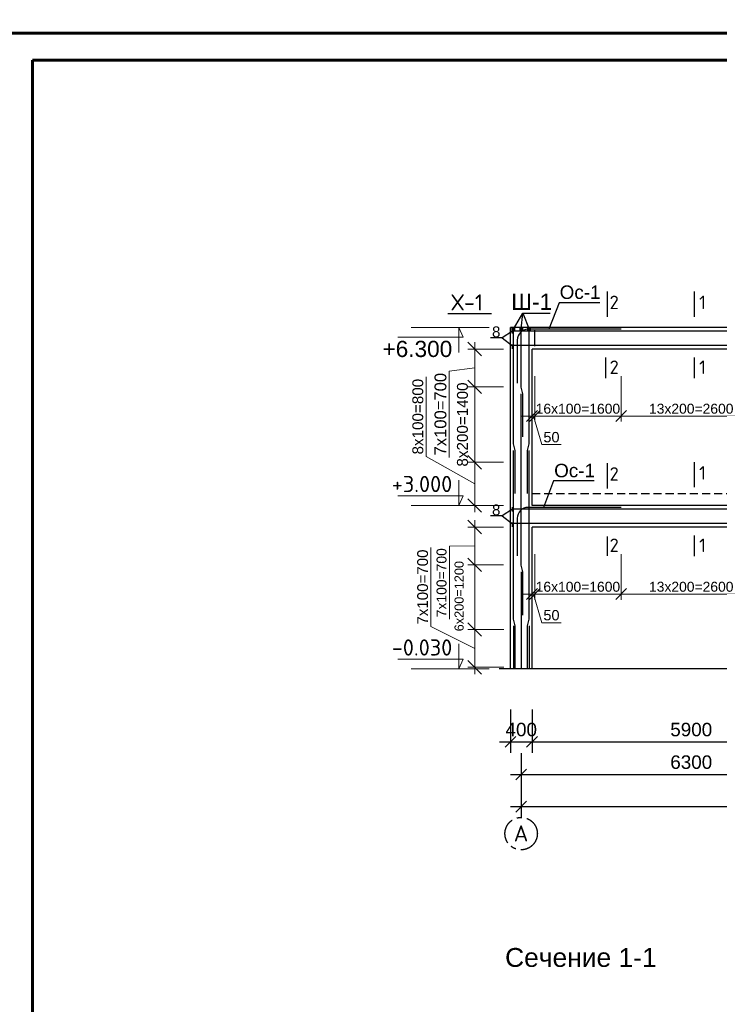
# Model space of a CAD drawing. Header units: millimetres. Extents: x 2063114 to 14983986, y -126020516 to 213791.
# Tile 521 of 656: x 2322155 to 2335119, y -485691 to -467441. Entities that reach past the tile are written whole.
import ezdxf

# ---------------------------------------------------------------- set-up
doc = ezdxf.new("R2010")
doc.units = ezdxf.units.MM
for name, pattern in [('ACAD_ISO04W100', [30, 24, -3, 0, -3]), ('ACAD_ISO10W100', [18, 12, -3, 0, -3]), ('осевая', [50.8, 31.75, -6.35, 6.35, -6.35]), ('штриховая', [0.75, 0.5, -0.25])]:
    doc.linetypes.add(name, pattern=pattern)
doc.layers.get('Defpoints').update_dxf_attribs({"color": 6, "lineweight": 35})
for name, color, linetype, lineweight in [('.', 7, 'Continuous', 15), ('оси', 22, 'ACAD_ISO04W100', 13), ('РАЗМЕР АР', 150, 'Continuous', 20)]:
    doc.layers.add(name, color=color, linetype=linetype, lineweight=lineweight)
doc.layers.add('_print', color=6, linetype='Continuous', lineweight=60, plot=False)
doc.layers.add('пунктир', color=1, linetype='ACAD_ISO10W100')
doc.styles.add('seviyorum', font='times.ttf')
doc.styles.get("Standard").update_dxf_attribs({"font": 'arial.ttf'})
doc.styles.add('СПДС', font='isocpeur.ttf')
doc.dimstyles.new('1-100', dxfattribs={"dimtxt": 300, "dimasz": 250, "dimexe": 130, "dimexo": 130, "dimgap": 50, "dimtad": 1, "dimdec": 0, "dimtxsty": 'seviyorum', "dimblk": 'OBLIQUE', "dimcen": 250, "dimdle": 125, "dimclrd": 256, "dimclre": 256, "dimclrt": 256, "dimadec": 0, "dimazin": 0, "dimtfac": 1, "dimtdec": 0, "dimtmove": 1, "dimatfit": 3, "dimldrblk": 'OBLIQUE', "dimfxl": 200, "dimlwd": -1, "dimlwe": -1, "dimarcsym": 0})
doc.dimstyles.new('STANDARD$0', dxfattribs={"dimtxt": 250, "dimasz": 200, "dimexe": 200, "dimexo": 300, "dimgap": 100, "dimtad": 1, "dimdec": 0, "dimzin": 1, "dimdsep": 46, "dimtxsty": 'Standard', "dimblk1": 'OBLIQUE', "dimblk2": 'OBLIQUE', "dimsah": 1, "dimcen": 2.5, "dimdle": 200, "dimadec": 0, "dimazin": 0, "dimtfac": 1, "dimtdec": 0, "dimtmove": 0, "dimatfit": 3, "dimldrblk": 'OBLIQUE', "dimfxl": 600, "dimfxlon": 1, "dimtolj": 1, "dimtzin": 1, "dimarcsym": 0})

# ---------------------------------------------------------------- blocks, each defined once
blk = doc.blocks.new('*U1592')
at = {"color": 0, "ltscale": 25}
blk.add_lwpolyline([(-59400, 42000), (0, 42000), (0, 0), (-59400, 0)], close=True, dxfattribs=at)
blk = doc.blocks.new('*U1591')
at = {"color": 0, "ltscale": 25}
blk.add_lwpolyline([(-59400, 42000), (0, 42000), (0, 0), (-59400, 0)], close=True, dxfattribs=at)
at = {"color": 0, "lineweight": 60, "ltscale": 25}
blk.add_lwpolyline([(-57400, 41500), (-500, 41500), (-500, 500), (-57400, 500)], close=True, dxfattribs=at)
blk = doc.blocks.new('_Oblique')
at = {"color": 0, "linetype": 'ByBlock', "lineweight": -2}
blk.add_line((-0.5, -0.5), (0.5, 0.5), dxfattribs=at)
blk = doc.blocks.new('*D1790')
at = {"layer": 'Defpoints', "color": 0, "lineweight": 30, "ltscale": 100, "transparency": 16777216}
for p in [(2330587, -474245), (2331249, -474245), (2331249, -475645)]:
    blk.add_point(p, dxfattribs=at)
at = {"layer": 'РАЗМЕР АР', "ltscale": 100, "transparency": 16777216}
for p, q in [((2330587, -475770), (2330587, -474120)), ((2331119, -474245), (2330457, -474245)), ((2331119, -475645), (2330457, -475645))]:
    blk.add_line(p, q, dxfattribs=at)
at = {"layer": 'РАЗМЕР АР', "ltscale": 100, "transparency": 16777216, "xscale": 250, "yscale": 250, "zscale": 250}
for p, rotation in [((2330587, -474245), 90), ((2330587, -475645), 270)]:
    blk.add_blockref('_Oblique', p, dxfattribs=dict(at, rotation=rotation))
at = {"layer": 'РАЗМЕР АР', "ltscale": 100, "transparency": 16777216, "insert": (2330360, -474945), "char_height": 220, "attachment_point": 5, "rotation": 90}
blk.add_mtext('{\\H0.91667x;8х200=1400}', dxfattribs=at)
blk = doc.blocks.new('*D1791')
at = {"layer": 'Defpoints', "color": 0, "lineweight": 30, "ltscale": 100, "transparency": 16777216}
for p in [(2330587, -475645), (2331082, -475645), (2331249, -476445)]:
    blk.add_point(p, dxfattribs=at)
at = {"layer": 'РАЗМЕР АР', "ltscale": 100, "transparency": 16777216}
for p, q in [((2329686, -475538), (2329686, -474060)), ((2330587, -476045), (2329686, -475538)), ((2330587, -476570), (2330587, -475520)), ((2330952, -475645), (2330457, -475645)), ((2331119, -476445), (2330457, -476445))]:
    blk.add_line(p, q, dxfattribs=at)
at = {"layer": 'РАЗМЕР АР', "ltscale": 100, "transparency": 16777216, "xscale": 250, "yscale": 250, "zscale": 250}
for p, rotation in [((2330587, -475645), 90), ((2330587, -476445), 270)]:
    blk.add_blockref('_Oblique', p, dxfattribs=dict(at, rotation=rotation))
at = {"layer": 'РАЗМЕР АР', "ltscale": 100, "transparency": 16777216, "insert": (2329533, -474799), "char_height": 220, "attachment_point": 5, "rotation": 90}
blk.add_mtext('{\\H0.91667x;8x100=800}', dxfattribs=at)
blk = doc.blocks.new('*D1792')
at = {"layer": 'Defpoints', "color": 0, "lineweight": 30, "ltscale": 100, "transparency": 16777216}
for p in [(2330587, -473545), (2331249, -473545), (2331249, -474245)]:
    blk.add_point(p, dxfattribs=at)
at = {"layer": 'РАЗМЕР АР', "ltscale": 100, "transparency": 16777216}
for p, q in [((2331119, -473545), (2330457, -473545)), ((2330587, -474370), (2330587, -473420)), ((2330587, -473895), (2330115, -473953)), ((2330115, -473953), (2330115, -475553)), ((2331119, -474245), (2330457, -474245))]:
    blk.add_line(p, q, dxfattribs=at)
at = {"layer": 'РАЗМЕР АР', "ltscale": 100, "transparency": 16777216, "xscale": 250, "yscale": 250, "zscale": 250}
for p, rotation in [((2330587, -473545), 90), ((2330587, -474245), 270)]:
    blk.add_blockref('_Oblique', p, dxfattribs=dict(at, rotation=rotation))
at = {"layer": 'РАЗМЕР АР', "ltscale": 100, "transparency": 16777216, "insert": (2329953, -474753), "char_height": 220, "attachment_point": 5, "rotation": 90}
blk.add_mtext('7x100=700', dxfattribs=at)
blk = doc.blocks.new('*D1793')
at = {"layer": 'Defpoints', "color": 0, "lineweight": 30, "ltscale": 100, "transparency": 16777216}
for p in [(2330587, -477545), (2331249, -477545), (2331259, -478745)]:
    blk.add_point(p, dxfattribs=at)
at = {"layer": 'РАЗМЕР АР', "ltscale": 100, "transparency": 16777216}
for p, q in [((2331119, -477545), (2330457, -477545)), ((2330587, -478870), (2330587, -477420)), ((2331129, -478745), (2330457, -478745))]:
    blk.add_line(p, q, dxfattribs=at)
at = {"layer": 'РАЗМЕР АР', "ltscale": 100, "transparency": 16777216, "xscale": 250, "yscale": 250, "zscale": 250}
for p, rotation in [((2330587, -477545), 90), ((2330587, -478745), 270)]:
    blk.add_blockref('_Oblique', p, dxfattribs=dict(at, rotation=rotation))
at = {"layer": 'РАЗМЕР АР', "ltscale": 100, "transparency": 16777216, "insert": (2330298, -478126), "char_height": 230, "attachment_point": 5, "rotation": 90}
blk.add_mtext('{\\H0.73333x;6х200=1200}', dxfattribs=at)
blk = doc.blocks.new('*D1794')
at = {"layer": 'Defpoints', "color": 0, "lineweight": 30, "ltscale": 100, "transparency": 16777216}
for p in [(2330587, -476845), (2331249, -476845), (2331249, -477545)]:
    blk.add_point(p, dxfattribs=at)
at = {"layer": 'РАЗМЕР АР', "ltscale": 100, "transparency": 16777216}
for p, q in [((2331119, -476845), (2330457, -476845)), ((2330587, -477670), (2330587, -476720)), ((2330587, -477195), (2330117, -477200)), ((2330117, -477200), (2330117, -478555)), ((2331119, -477545), (2330457, -477545))]:
    blk.add_line(p, q, dxfattribs=at)
at = {"layer": 'РАЗМЕР АР', "ltscale": 100, "transparency": 16777216, "xscale": 250, "yscale": 250, "zscale": 250}
for p, rotation in [((2330587, -476845), 90), ((2330587, -477545), 270)]:
    blk.add_blockref('_Oblique', p, dxfattribs=dict(at, rotation=rotation))
at = {"layer": 'РАЗМЕР АР', "ltscale": 100, "transparency": 16777216, "insert": (2329973, -477877), "char_height": 230, "attachment_point": 5, "rotation": 90}
blk.add_mtext('{\\H0.8x;7х100=700}', dxfattribs=at)
blk = doc.blocks.new('*D1795')
at = {"layer": 'Defpoints', "color": 0, "lineweight": 30, "ltscale": 100, "transparency": 16777216}
for p in [(2331259, -478745), (2330587, -479445), (2331259, -479445)]:
    blk.add_point(p, dxfattribs=at)
at = {"layer": 'РАЗМЕР АР', "ltscale": 100, "transparency": 16777216}
for p, q in [((2329774, -478689), (2329774, -477225)), ((2330587, -478620), (2330587, -479570)), ((2330587, -479095), (2329774, -478689)), ((2331129, -478745), (2330457, -478745)), ((2331129, -479445), (2330457, -479445))]:
    blk.add_line(p, q, dxfattribs=at)
at = {"layer": 'РАЗМЕР АР', "ltscale": 100, "transparency": 16777216, "xscale": 250, "yscale": 250, "zscale": 250}
for p, rotation in [((2330587, -478745), 90), ((2330587, -479445), 270)]:
    blk.add_blockref('_Oblique', p, dxfattribs=dict(at, rotation=rotation))
at = {"layer": 'РАЗМЕР АР', "ltscale": 100, "transparency": 16777216, "insert": (2329622, -477957), "char_height": 200, "attachment_point": 5, "rotation": 90}
blk.add_mtext('7х100=700', dxfattribs=at)
blk = doc.blocks.new('*D1800')
at = {"layer": 'Defpoints', "color": 0, "lineweight": 30, "ltscale": 100, "transparency": 16777216}
for p in [(2333299, -473945), (2335899, -473945), (2335899, -474787)]:
    blk.add_point(p, dxfattribs=at)
at = {"layer": 'РАЗМЕР АР', "ltscale": 100, "transparency": 16777216}
for p, q in [((2333299, -474049), (2333299, -474891)), ((2335899, -474049), (2335899, -474891)), ((2333199, -474787), (2335999, -474787))]:
    blk.add_line(p, q, dxfattribs=at)
at = {"layer": 'РАЗМЕР АР', "ltscale": 100, "transparency": 16777216, "xscale": 200, "yscale": 200, "zscale": 200, "rotation": 180}
blk.add_blockref('_Oblique', (2333299, -474787), dxfattribs=at)
at = {"layer": 'РАЗМЕР АР', "ltscale": 100, "transparency": 16777216, "xscale": 200, "yscale": 200, "zscale": 200}
blk.add_blockref('_Oblique', (2335899, -474787), dxfattribs=at)
at = {"layer": 'РАЗМЕР АР', "ltscale": 100, "transparency": 16777216, "insert": (2334599, -474653), "char_height": 192, "attachment_point": 5}
blk.add_mtext('{\\H0.95833x;13x200=2600}', dxfattribs=at)
blk = doc.blocks.new('*D1801')
at = {"layer": 'Defpoints', "color": 0, "lineweight": 30, "ltscale": 100, "transparency": 16777216}
for p in [(2331699, -473945), (2333299, -473945), (2331699, -474787)]:
    blk.add_point(p, dxfattribs=at)
at = {"layer": 'РАЗМЕР АР', "ltscale": 100, "transparency": 16777216}
for p, q in [((2331699, -474049), (2331699, -474891)), ((2333299, -474049), (2333299, -474891)), ((2333399, -474787), (2331599, -474787))]:
    blk.add_line(p, q, dxfattribs=at)
at = {"layer": 'РАЗМЕР АР', "ltscale": 100, "transparency": 16777216, "xscale": 200, "yscale": 200, "zscale": 200, "rotation": 180}
blk.add_blockref('_Oblique', (2331699, -474787), dxfattribs=at)
at = {"layer": 'РАЗМЕР АР', "ltscale": 100, "transparency": 16777216, "xscale": 200, "yscale": 200, "zscale": 200}
blk.add_blockref('_Oblique', (2333299, -474787), dxfattribs=at)
at = {"layer": 'РАЗМЕР АР', "ltscale": 100, "transparency": 16777216, "insert": (2332499, -474653), "char_height": 192, "attachment_point": 5}
blk.add_mtext('{\\H0.95833x;16x100=1600}', dxfattribs=at)
blk = doc.blocks.new('*D1804')
at = {"layer": 'Defpoints', "color": 0, "lineweight": 30, "ltscale": 100, "transparency": 16777216}
for p in [(2331699, -473945), (2331649, -474435), (2331649, -474787)]:
    blk.add_point(p, dxfattribs=at)
at = {"layer": 'РАЗМЕР АР', "ltscale": 100, "transparency": 16777216}
for p, q in [((2331699, -474049), (2331699, -474891)), ((2331649, -474539), (2331649, -474891)), ((2331649, -474787), (2331449, -474787)), ((2331699, -474787), (2331649, -474787)), ((2331699, -474787), (2331649, -474787)), ((2331674, -474787), (2331831, -475318)), ((2331699, -474787), (2331899, -474787)), ((2331831, -475318), (2332186, -475318))]:
    blk.add_line(p, q, dxfattribs=at)
at = {"layer": 'РАЗМЕР АР', "ltscale": 100, "transparency": 16777216, "xscale": 200, "yscale": 200, "zscale": 200}
blk.add_blockref('_Oblique', (2331649, -474787), dxfattribs=at)
at = {"layer": 'РАЗМЕР АР', "ltscale": 100, "transparency": 16777216, "xscale": 200, "yscale": 200, "zscale": 200, "rotation": 180}
blk.add_blockref('_Oblique', (2331699, -474787), dxfattribs=at)
at = {"layer": 'РАЗМЕР АР', "ltscale": 100, "transparency": 16777216, "insert": (2332009, -475180), "char_height": 192, "attachment_point": 5}
blk.add_mtext('50', dxfattribs=at)
blk = doc.blocks.new('*D1825')
at = {"layer": 'Defpoints', "color": 0, "lineweight": 30, "ltscale": 100, "transparency": 16777216}
for p in [(2333299, -477245), (2335899, -477245), (2335899, -478087)]:
    blk.add_point(p, dxfattribs=at)
at = {"layer": 'РАЗМЕР АР', "ltscale": 100, "transparency": 16777216}
for p, q in [((2333299, -477349), (2333299, -478191)), ((2335899, -477349), (2335899, -478191)), ((2333199, -478087), (2335999, -478087))]:
    blk.add_line(p, q, dxfattribs=at)
at = {"layer": 'РАЗМЕР АР', "ltscale": 100, "transparency": 16777216, "xscale": 200, "yscale": 200, "zscale": 200, "rotation": 180}
blk.add_blockref('_Oblique', (2333299, -478087), dxfattribs=at)
at = {"layer": 'РАЗМЕР АР', "ltscale": 100, "transparency": 16777216, "xscale": 200, "yscale": 200, "zscale": 200}
blk.add_blockref('_Oblique', (2335899, -478087), dxfattribs=at)
at = {"layer": 'РАЗМЕР АР', "ltscale": 100, "transparency": 16777216, "insert": (2334599, -477953), "char_height": 192, "attachment_point": 5}
blk.add_mtext('{\\H0.95833x;13x200=2600}', dxfattribs=at)
blk = doc.blocks.new('*D1826')
at = {"layer": 'Defpoints', "color": 0, "lineweight": 30, "ltscale": 100, "transparency": 16777216}
for p in [(2331699, -477245), (2333299, -477245), (2331699, -478087)]:
    blk.add_point(p, dxfattribs=at)
at = {"layer": 'РАЗМЕР АР', "ltscale": 100, "transparency": 16777216}
for p, q in [((2331699, -477349), (2331699, -478191)), ((2333299, -477349), (2333299, -478191)), ((2333399, -478087), (2331599, -478087))]:
    blk.add_line(p, q, dxfattribs=at)
at = {"layer": 'РАЗМЕР АР', "ltscale": 100, "transparency": 16777216, "xscale": 200, "yscale": 200, "zscale": 200, "rotation": 180}
blk.add_blockref('_Oblique', (2331699, -478087), dxfattribs=at)
at = {"layer": 'РАЗМЕР АР', "ltscale": 100, "transparency": 16777216, "xscale": 200, "yscale": 200, "zscale": 200}
blk.add_blockref('_Oblique', (2333299, -478087), dxfattribs=at)
at = {"layer": 'РАЗМЕР АР', "ltscale": 100, "transparency": 16777216, "insert": (2332499, -477953), "char_height": 192, "attachment_point": 5}
blk.add_mtext('{\\H0.95833x;16x100=1600}', dxfattribs=at)
blk = doc.blocks.new('*D1829')
at = {"layer": 'Defpoints', "color": 0, "lineweight": 30, "ltscale": 100, "transparency": 16777216}
for p in [(2331699, -477245), (2331649, -477735), (2331649, -478087)]:
    blk.add_point(p, dxfattribs=at)
at = {"layer": 'РАЗМЕР АР', "ltscale": 100, "transparency": 16777216}
for p, q in [((2331699, -477349), (2331699, -478191)), ((2331649, -477839), (2331649, -478191)), ((2331649, -478087), (2331449, -478087)), ((2331699, -478087), (2331649, -478087)), ((2331699, -478087), (2331649, -478087)), ((2331674, -478087), (2331831, -478618)), ((2331699, -478087), (2331899, -478087)), ((2331831, -478618), (2332186, -478618))]:
    blk.add_line(p, q, dxfattribs=at)
at = {"layer": 'РАЗМЕР АР', "ltscale": 100, "transparency": 16777216, "xscale": 200, "yscale": 200, "zscale": 200}
blk.add_blockref('_Oblique', (2331649, -478087), dxfattribs=at)
at = {"layer": 'РАЗМЕР АР', "ltscale": 100, "transparency": 16777216, "xscale": 200, "yscale": 200, "zscale": 200, "rotation": 180}
blk.add_blockref('_Oblique', (2331699, -478087), dxfattribs=at)
at = {"layer": 'РАЗМЕР АР', "ltscale": 100, "transparency": 16777216, "insert": (2332009, -478480), "char_height": 192, "attachment_point": 5}
blk.add_mtext('50', dxfattribs=at)
blk = doc.blocks.new('*D1830')
at = {"layer": 'Defpoints', "color": 0, "lineweight": 30, "ltscale": 150, "transparency": 16777216}
for p in [(2331249, -479825), (2331649, -479825), (2331649, -480827)]:
    blk.add_point(p, dxfattribs=at)
at = {"layer": 'РАЗМЕР АР', "color": 0, "lineweight": -2, "ltscale": 150, "transparency": 16777216}
for p, q in [((2331249, -480227), (2331249, -481027)), ((2331649, -480227), (2331649, -481027)), ((2331049, -480827), (2331849, -480827))]:
    blk.add_line(p, q, dxfattribs=at)
at = {"layer": 'РАЗМЕР АР', "color": 0, "lineweight": -2, "ltscale": 150, "transparency": 16777216, "xscale": 200, "yscale": 200, "zscale": 200, "rotation": 180}
blk.add_blockref('_Oblique', (2331249, -480827), dxfattribs=at)
at = {"layer": 'РАЗМЕР АР', "color": 0, "lineweight": -2, "ltscale": 150, "transparency": 16777216, "xscale": 200, "yscale": 200, "zscale": 200}
blk.add_blockref('_Oblique', (2331649, -480827), dxfattribs=at)
at = {"layer": 'РАЗМЕР АР', "color": 0, "ltscale": 150, "transparency": 16777216, "insert": (2331449, -480600), "char_height": 250, "attachment_point": 5}
blk.add_mtext('\\A1;400', dxfattribs=at)
blk = doc.blocks.new('*D1831')
at = {"layer": 'Defpoints', "color": 0, "lineweight": 30, "ltscale": 150, "transparency": 16777216}
for p in [(2331649, -479825), (2337549, -479825), (2337549, -480827)]:
    blk.add_point(p, dxfattribs=at)
at = {"layer": 'РАЗМЕР АР', "color": 0, "lineweight": -2, "ltscale": 150, "transparency": 16777216}
for p, q in [((2331649, -480227), (2331649, -481027)), ((2337549, -480227), (2337549, -481027)), ((2331449, -480827), (2337749, -480827))]:
    blk.add_line(p, q, dxfattribs=at)
at = {"layer": 'РАЗМЕР АР', "color": 0, "lineweight": -2, "ltscale": 150, "transparency": 16777216, "xscale": 200, "yscale": 200, "zscale": 200, "rotation": 180}
blk.add_blockref('_Oblique', (2331649, -480827), dxfattribs=at)
at = {"layer": 'РАЗМЕР АР', "color": 0, "lineweight": -2, "ltscale": 150, "transparency": 16777216, "xscale": 200, "yscale": 200, "zscale": 200}
blk.add_blockref('_Oblique', (2337549, -480827), dxfattribs=at)
at = {"layer": 'РАЗМЕР АР', "color": 0, "ltscale": 150, "transparency": 16777216, "insert": (2334599, -480600), "char_height": 250, "attachment_point": 5}
blk.add_mtext('\\A1;5900', dxfattribs=at)
blk = doc.blocks.new('*D1832')
at = {"layer": 'Defpoints', "color": 0, "lineweight": 30, "ltscale": 150, "transparency": 16777216}
for p in [(2331449, -480735), (2337749, -480735), (2337749, -481431)]:
    blk.add_point(p, dxfattribs=at)
at = {"layer": 'РАЗМЕР АР', "color": 0, "lineweight": -2, "ltscale": 150, "transparency": 16777216}
for p, q in [((2331449, -481035), (2331449, -481631)), ((2337749, -481035), (2337749, -481631)), ((2331249, -481431), (2337949, -481431))]:
    blk.add_line(p, q, dxfattribs=at)
at = {"layer": 'РАЗМЕР АР', "color": 0, "lineweight": -2, "ltscale": 150, "transparency": 16777216, "xscale": 200, "yscale": 200, "zscale": 200, "rotation": 180}
blk.add_blockref('_Oblique', (2331449, -481431), dxfattribs=at)
at = {"layer": 'РАЗМЕР АР', "color": 0, "lineweight": -2, "ltscale": 150, "transparency": 16777216, "xscale": 200, "yscale": 200, "zscale": 200}
blk.add_blockref('_Oblique', (2337749, -481431), dxfattribs=at)
at = {"layer": 'РАЗМЕР АР', "color": 0, "ltscale": 150, "transparency": 16777216, "insert": (2334599, -481204), "char_height": 250, "attachment_point": 5}
blk.add_mtext('\\A1;6300', dxfattribs=at)
blk = doc.blocks.new('*D1833')
at = {"layer": 'Defpoints', "color": 0, "lineweight": 30, "ltscale": 150, "transparency": 16777216}
for p in [(2350349, -479825), (2331449, -480827), (2350349, -482027)]:
    blk.add_point(p, dxfattribs=at)
at = {"layer": 'РАЗМЕР АР', "color": 0, "lineweight": -2, "ltscale": 150, "transparency": 16777216}
for p, q in [((2331449, -481427), (2331449, -482227)), ((2350349, -481427), (2350349, -482227)), ((2331249, -482027), (2350549, -482027))]:
    blk.add_line(p, q, dxfattribs=at)
at = {"layer": 'РАЗМЕР АР', "color": 0, "lineweight": -2, "ltscale": 150, "transparency": 16777216, "xscale": 200, "yscale": 200, "zscale": 200, "rotation": 180}
blk.add_blockref('_Oblique', (2331449, -482027), dxfattribs=at)
at = {"layer": 'РАЗМЕР АР', "color": 0, "lineweight": -2, "ltscale": 150, "transparency": 16777216, "xscale": 200, "yscale": 200, "zscale": 200}
blk.add_blockref('_Oblique', (2350349, -482027), dxfattribs=at)
at = {"layer": 'РАЗМЕР АР', "color": 0, "ltscale": 150, "transparency": 16777216, "insert": (2340899, -481800), "char_height": 250, "attachment_point": 5}
blk.add_mtext('\\A1;18900', dxfattribs=at)

msp = doc.modelspace()

# ---------------------------------------------------------------- linework, layer by layer
at = {"lineweight": 30, "ltscale": 100}
for p, q in [((2333038.62498, -472480.88187), (2333038.62498, -472947.92104)), ((2334652.64787, -472480.88187), (2334652.64787, -472947.92104)), ((2331648.77001, -473145.21996), (2331248.77001, -473145.21996)), ((2331248.77001, -479475.21996), (2331248.77001, -473145.21996)), ((2337548.77001, -473145.21996), (2331648.77001, -473145.21996)), ((2331698.77001, -473495.21996), (2331698.77001, -473195.21996)), ((2337548.77001, -473545.21996), (2331648.77001, -473545.21996)), ((2331648.77001, -476445.21996), (2331648.77001, -473545.21996)), ((2333008.48317, -473699.50173), (2333008.48317, -474086.45046)), ((2334652.64787, -473699.50173), (2334652.64787, -474086.45046)), ((2333038.62498, -475661.04572), (2333038.62498, -476128.08488)), ((2334652.64787, -475640.76279), (2334652.64787, -476107.80196)), ((2337548.77001, -476445.21996), (2331648.77001, -476445.21996)), ((2331648.77001, -479475.21996), (2331648.77001, -476845.21996)), ((2337548.77001, -476845.21996), (2331648.77001, -476845.21996)), ((2333038.62498, -477019.78465), (2333038.62498, -477378.68141)), ((2334652.64787, -476999.50173), (2334652.64787, -477386.45046)), ((2352038.77001, -479475.21996), (2331041.15372, -479475.21996))]:
    msp.add_line(p, q, dxfattribs=at)
for p, q in [((2332150.14416, -472689.16174), (2331960.73046, -473179.91151)), ((2332902.54211, -472689.16174), (2332150.14416, -472689.16174)), ((2331093.55945, -473340.01943), (2330878.29272, -473340.01943)), ((2331287.77001, -473213.97561), (2331093.55945, -473340.01943)), ((2331093.55945, -473340.01943), (2331286.77001, -473484.9432)), ((2332048.10218, -475989.16174), (2331858.68849, -476479.91151)), ((2332800.50013, -475989.16174), (2332048.10218, -475989.16174)), ((2331093.55945, -476640.01943), (2330878.29272, -476640.01943)), ((2331287.77001, -476513.97561), (2331093.55945, -476640.01943)), ((2331093.55945, -476640.01943), (2331286.77001, -476784.9432))]:
    msp.add_line(p, q)
at = {"ltscale": 100}
msp.add_line((2330896.66908, -472895.21996), (2330090.85815, -472895.21996), dxfattribs=at)
at = {"color": 5, "lineweight": 30}
for p, q in [((2331448.77001, -477675.21996), (2331448.77001, -479475.21996)), ((2331303.77001, -478675.21996), (2331303.77001, -479475.21996)), ((2331593.77001, -478675.21996), (2331593.77001, -479475.21996))]:
    msp.add_line(p, q, dxfattribs=at)
at = {"ltscale": 100}
for points in [[(2331303.77001, -473175.21996), (2331475.83337, -472879.51309), (2331593.77001, -473175.21996)], [(2331448.77001, -473175.21996), (2331475.83337, -472879.51309)], [(2331475.83337, -472879.51309), (2331984.60818, -472879.51309)]]:
    msp.add_lwpolyline(points, dxfattribs=at)
at = {"color": 1, "lineweight": 60, "ltscale": 100}
for points in [[(2331268.77001, -473175.21996), (2331338.77001, -473175.21996)], [(2331413.77001, -473175.21996), (2331483.77001, -473175.21996)], [(2331558.77001, -473175.21996), (2331628.77001, -473175.21996)]]:
    msp.add_lwpolyline(points, dxfattribs=at)
at = {"color": 1, "lineweight": 30}
for points in [[(2331287.77001, -473255.58155), (2331288.77001, -473255.58155), (2331288.77001, -473175.58155), (2331287.77001, -473175.58155)], [(2331287.77001, -473540.21996), (2331288.77001, -473540.21996), (2331288.77001, -473460.21996), (2331287.77001, -473460.21996)], [(2331287.77001, -473540.21996), (2331288.77001, -473540.21996), (2331288.77001, -473460.21996), (2331287.77001, -473460.21996)], [(2331287.77001, -476555.58155), (2331288.77001, -476555.58155), (2331288.77001, -476475.58155), (2331287.77001, -476475.58155)], [(2331287.77001, -476840.21996), (2331288.77001, -476840.21996), (2331288.77001, -476760.21996), (2331287.77001, -476760.21996)], [(2331287.77001, -476840.21996), (2331288.77001, -476840.21996), (2331288.77001, -476760.21996), (2331287.77001, -476760.21996)]]:
    msp.add_lwpolyline(points, close=True, dxfattribs=at)
at = {"color": 96, "lineweight": 30, "ltscale": 100}
for points in [[(2331333.77001, -476225.21996), (2331333.77001, -475425.21996), (2331303.77001, -475302.3), (2331303.77001, -473175.21996)], [(2331478.77001, -475175.21996), (2331478.77001, -474375.21996), (2331448.77001, -474252.3), (2331448.77001, -473175.21996)], [(2331563.77001, -476225.21996), (2331563.77001, -475425.21996), (2331593.77001, -475302.3), (2331593.77001, -473175.21996)], [(2331478.77001, -478475.21996), (2331478.77001, -477675.21996), (2331448.77001, -477552.3), (2331448.77001, -474375.21996)], [(2331333.77001, -479475.21996), (2331333.77001, -478675.21996), (2331303.77001, -478552.3), (2331303.77001, -475425.21996)], [(2331563.77001, -479475.21996), (2331563.77001, -478675.21996), (2331593.77001, -478552.3), (2331593.77001, -475425.21996)]]:
    msp.add_lwpolyline(points, dxfattribs=at)
at = {"color": 1, "lineweight": 30}
for points in [[(2333298.77001, -473179.91151), (2331573.86821, -473179.91151, 0.4142135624), (2331373.86821, -473379.91151), (2331373.86821, -474179.91151)], [(2333298.77001, -476479.91151), (2331573.86821, -476479.91151, 0.4142135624), (2331373.86821, -476679.91151), (2331373.86821, -477379.91151)]]:
    msp.add_lwpolyline(points, format="xyb", dxfattribs=at)
at = {"color": 24, "lineweight": 30}
for points in [[(2337046.77001, -473242.98526), (2335946.77001, -473242.98526), (2335895.49514, -473215.58155), (2331287.77001, -473215.58155)], [(2331288.77001, -473474.85838), (2339563.14744, -473474.85838)], [(2337046.77001, -476542.98526), (2335946.77001, -476542.98526), (2335895.49514, -476515.58155), (2331287.77001, -476515.58155)], [(2331288.77001, -476774.85838), (2339563.14744, -476774.85838)]]:
    msp.add_lwpolyline(points, dxfattribs=at)
at = {"linetype": 'штриховая', "ltscale": 300}
msp.add_lwpolyline([(2331648.77001, -476225.21996), (2337548.77001, -476225.21996)], dxfattribs=at)
at = {"layer": '_print', "ltscale": 100}
for points in [[(2379792.08613, -467691.31434), (2320392.08613, -467691.31434), (2320392.08613, -425691.31434), (2379792.08613, -425691.31434)], [(2379792.08613, -509691.31434), (2320392.08613, -509691.31434), (2320392.08613, -467691.31434), (2379792.08613, -467691.31434)]]:
    msp.add_lwpolyline(points, close=True, dxfattribs=at)
at = {"layer": 'оси', "color": 0, "linetype": 'ByBlock', "ltscale": 500}
for p, q in [((2330854.87136, -473145.21996), (2329409.46835, -473145.21996)), ((2330292.88299, -473145.21996), (2330292.88299, -473612.15598)), ((2330292.88299, -473145.21996), (2330371.82591, -473325.34286)), ((2330371.82591, -473325.34286), (2329163.14856, -473325.34286)), ((2330292.88299, -476445.21996), (2330292.88299, -475978.28395)), ((2330371.82591, -476265.09707), (2329163.14856, -476265.09707)), ((2330292.88299, -476445.21996), (2330371.82591, -476265.09707)), ((2330854.87136, -476445.21996), (2329409.46835, -476445.21996)), ((2330292.88299, -479475.21996), (2330292.88299, -479008.28395)), ((2330371.82591, -479295.09707), (2329163.14856, -479295.09707)), ((2330292.88299, -479475.21996), (2330371.82591, -479295.09707)), ((2330854.87136, -479475.21996), (2329409.46835, -479475.21996))]:
    msp.add_line(p, q, dxfattribs=at)
at = {"layer": 'пунктир', "linetype": 'осевая', "ltscale": 15}
msp.add_circle((2331447.1666, -482527.37021), 300, dxfattribs=at)

# ---------------------------------------------------------------- block references
for name, p in [('*U1592', (2379792.08613, -467691.31434)), ('*U1591', (2379792.08613, -509691.31434))]:
    msp.add_blockref(name, p)

# ---------------------------------------------------------------- texts
at = {"layer": '.', "ltscale": 100, "char_height": 250, "width": 702.5, "attachment_point": 4}
for insert in [(2332161.07572, -472494.05119), (2332059.03374, -475799.30659)]:
    msp.add_mtext('Ос-1', dxfattribs=dict(at, insert=insert))
for s, height, p in [('Ш-1', 300, (2331264.20229, -472819.09898)), ('8', 200, (2330906.8791, -473327.02099)), ('8', 200, (2330906.8791, -476627.02099))]:
    msp.add_text(s, height=height).set_placement(p)
at = {"width": 114.3068182}
for s, insert, char_height, attachment_point in [('{\\fISOCPEUR|b0|i0|c204|p34;Х-1}', (2330153.93323, -472831.3404), 300, 7), ('{\\fISOCPEUR|b0|i0|c204|p34;2}', (2333256.2373, -472556.27873), 250, 3), ('{\\fISOCPEUR|b0|i0|c204|p34;1}', (2334870.26019, -472556.27873), 250, 3), ('{\\fISOCPEUR|b0|i0|c204|p34;2}', (2333256.2373, -473757.75458), 250, 3), ('{\\fISOCPEUR|b0|i0|c204|p34;1}', (2334870.26019, -473757.75458), 250, 3), ('{\\fISOCPEUR|b0|i0|c204|p34;2}', (2333256.2373, -475736.44257), 250, 3), ('{\\fISOCPEUR|b0|i0|c204|p34;1}', (2334870.26019, -475716.15965), 250, 3), ('{\\fISOCPEUR|b0|i0|c204|p34;2}', (2333256.2373, -477057.75458), 250, 3), ('{\\fISOCPEUR|b0|i0|c204|p34;1}', (2334870.26019, -477057.75458), 250, 3)]:
    msp.add_mtext(s, dxfattribs=dict(at, insert=insert, char_height=char_height, attachment_point=attachment_point))
at = {"color": 0, "linetype": 'ByBlock', "char_height": 300, "width": 2567.1619147}
for s, insert, attachment_point in [('+6.300', (2330170.68522, -473393.50865), 3), ('{\\fISOCPEUR|b0|i0|c204|p34;+3.000}', (2330170.68522, -476196.93128), 9), ('{\\fISOCPEUR|b0|i0|c204|p34;-0.030}', (2330170.68522, -479226.93128), 9)]:
    msp.add_mtext(s, dxfattribs=dict(at, insert=insert, attachment_point=attachment_point))
at = {"color": 0, "insert": (2330721.84966, -484647.30253), "char_height": 350, "width": 3550.2423095, "attachment_point": 1}
msp.add_mtext('\\pi427.52566;Сечение 1-1', dxfattribs=at)
at = {"layer": 'пунктир', "insert": (2331445.08966, -482373.35606), "char_height": 300, "width": 255.0496237, "attachment_point": 2, "style": 'СПДС'}
msp.add_mtext('А', dxfattribs=at)

# ---------------------------------------------------------------- dimensions: what is measured, and where the dimension line sits
at = {"layer": 'РАЗМЕР АР', "ltscale": 100}
for base, p1, p2, text, override, picture, middle in [((2330586.90428, -473545.21996), (2331248.77001, -474245.21996), (2331248.77001, -473545.21996), '7x100=<>', {"dimtxt": 220, "dimtxsty": 'Standard'}, '*D1792', (2330115.33071, -474002.74477)), ((2330586.90428, -475645.21996), (2331248.77001, -476445.21996), (2331082.36917, -475645.21996), '{\\H0.91667x;8x100=<>}', {"dimtxt": 220, "dimtxsty": 'Standard'}, '*D1791', (2329686.38783, -475487.58585)), ((2330586.90428, -474245.21996), (2331248.77001, -475645.21996), (2331248.77001, -474245.21996), '{\\H0.91667x;8х200=<>}', {"dimtxt": 220, "dimtxsty": 'Standard'}, '*D1790', (2330512.76091, -474945.21996)), ((2330586.90428, -476845.21996), (2331248.77001, -477545.21996), (2331248.77001, -476845.21996), '{\\H0.8x;7х100=<>}', {"dimtxt": 230, "dimtxsty": 'Standard'}, '*D1794', (2330117.2604, -477250.0156)), ((2330586.90428, -479445.21996), (2331258.77001, -478745.21996), (2331258.77001, -479445.21996), '7х100=<>', {"dimtxt": 200, "dimtxsty": 'Standard'}, '*D1795', (2329773.68256, -478638.62618)), ((2330586.90428, -477545.21996), (2331258.77001, -478745.21996), (2331248.77001, -477545.21996), '{\\H0.73333x;6х200=<>}', {"dimtxt": 230, "dimtxsty": 'Standard'}, '*D1793', (2330434.21275, -478126.13468))]:
    dim = msp.add_linear_dim(base=base, p1=p1, p2=p2, angle=90, text=text, dimstyle='1-100', override=override, dxfattribs=at)
    dim.commit()
    dim.dimension.update_dxf_attribs({"geometry": picture, "text_midpoint": middle, "dimtype": 160})
for base, p1, p2, picture, middle in [((2331648.77001, -474787.02335), (2331698.77001, -473945.21996), (2331648.77001, -474435.39514), '*D1804', (2331871.406, -475317.77225)), ((2331648.77001, -478087.02335), (2331698.77001, -477245.21996), (2331648.77001, -477735.39514), '*D1829', (2331871.406, -478617.77225))]:
    dim = msp.add_linear_dim(base=base, p1=p1, p2=p2, dimstyle='1-100', override={"dimscale": 0.8, "dimtxt": 240, "dimtxsty": 'Standard'}, dxfattribs=at)
    dim.commit()
    dim.dimension.update_dxf_attribs({"geometry": picture, "text_midpoint": middle, "dimtype": 160})
for base, p1, p2, picture, middle in [((2331698.77001, -474787.02335), (2333298.77001, -473945.21996), (2331698.77001, -473945.21996), '*D1801', (2332498.77001, -474787.02335)), ((2331698.77001, -478087.02335), (2333298.77001, -477245.21996), (2331698.77001, -477245.21996), '*D1826', (2332498.77001, -478087.02335))]:
    dim = msp.add_linear_dim(base=base, p1=p1, p2=p2, text='{\\H0.95833x;16x100=<>}', dimstyle='1-100', override={"dimscale": 0.8, "dimtxt": 240, "dimtxsty": 'Standard'}, dxfattribs=at)
    dim.commit()
    dim.dimension.update_dxf_attribs({"geometry": picture, "text_midpoint": middle, "dimtype": 160})
for base, p1, p2, picture, middle in [((2335898.77001, -474787.02335), (2333298.77001, -473945.21996), (2335898.77001, -473945.21996), '*D1800', (2334598.77001, -474653.01549)), ((2335898.77001, -478087.02335), (2333298.77001, -477245.21996), (2335898.77001, -477245.21996), '*D1825', (2334598.77001, -477953.01549))]:
    dim = msp.add_linear_dim(base=base, p1=p1, p2=p2, text='{\\H0.95833x;13x200=<>}', dimstyle='1-100', override={"dimscale": 0.8, "dimtxt": 240, "dimtxsty": 'Standard'}, dxfattribs=at)
    dim.commit()
    dim.dimension.update_dxf_attribs({"geometry": picture, "text_midpoint": middle})
at = {"layer": 'РАЗМЕР АР', "ltscale": 150}
dim = msp.add_linear_dim(base=(2331648.77001, -480827.37449), p1=(2331248.77001, -479824.93212), p2=(2331648.77001, -479824.93212), dimstyle='STANDARD$0', dxfattribs=at)
dim.commit()
dim.dimension.update_dxf_attribs({"geometry": '*D1830', "text_midpoint": (2331448.77001, -480827.37449), "dimtype": 160})
for base, p1, p2, picture, middle in [((2350348.77001, -482027.37449), (2331448.77001, -480827.37449), (2350348.77001, -479824.93212), '*D1833', (2340898.77001, -481799.73125)), ((2337548.77001, -480827.37449), (2331648.77001, -479824.93212), (2337548.77001, -479824.93212), '*D1831', (2334598.77001, -480599.73125)), ((2337748.77001, -481431.26234), (2331448.77001, -480735.21673), (2337748.77001, -480735.21673), '*D1832', (2334598.77001, -481203.53383))]:
    dim = msp.add_linear_dim(base=base, p1=p1, p2=p2, dimstyle='STANDARD$0', dxfattribs=at)
    dim.commit()
    dim.dimension.update_dxf_attribs({"geometry": picture, "text_midpoint": middle})

doc.saveas('drawing.dxf')
